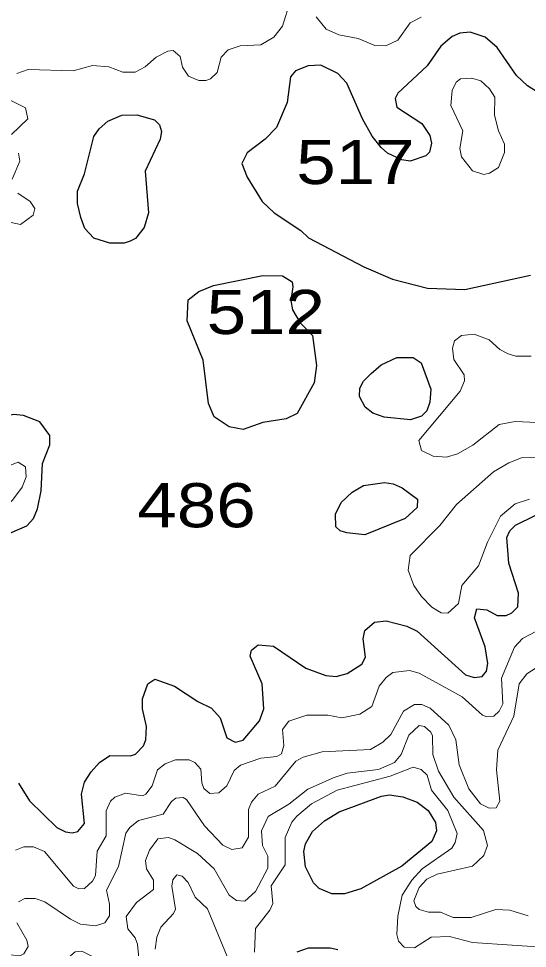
# Model space of a CAD drawing. Extents: x 577 to 602.9, y 7483.8 to 7511.6.
# Drawn here: x 593.996 to 594.917, y 7497.02 to 7498.704 of the extents above; entities that cross this region are included whole.
import ezdxf
from ezdxf.enums import TextEntityAlignment as Align

# ---------------------------------------------------------------- set-up
doc = ezdxf.new("R2010")
doc.units = 0
doc.header["$LTSCALE"] = 0.032
doc.layers.add('1', color=7, linetype='Continuous', lineweight=25)
doc.layers.add('2', color=7, linetype='Continuous', lineweight=13)
doc.layers.add('61', color=7, linetype='Continuous')

msp = doc.modelspace()

# ---------------------------------------------------------------- linework, layer by layer
at = {"layer": '1'}
for points in [[(594.9585, 7498.5565), (594.9172, 7498.5828), (594.8973, 7498.6011), (594.8623, 7498.6519), (594.8408, 7498.671), (594.8138, 7498.6798), (594.7947, 7498.6782), (594.7812, 7498.6718), (594.7605, 7498.6543), (594.7359, 7498.6186), (594.6826, 7498.5693), (594.6778, 7498.5597), (594.681, 7498.5438), (594.7263, 7498.5144), (594.7406, 7498.4929), (594.7438, 7498.4786), (594.7398, 7498.4627), (594.7335, 7498.4555), (594.7048, 7498.446), (594.6897, 7498.4484), (594.6643, 7498.4603), (594.6524, 7498.4706), (594.6365, 7498.4913), (594.619, 7498.5231), (594.5903, 7498.5875), (594.5744, 7498.605), (594.5434, 7498.6201), (594.5204, 7498.6186), (594.4973, 7498.6098), (594.4886, 7498.5987), (594.4822, 7498.5526), (594.4631, 7498.5072), (594.4424, 7498.4858), (594.4098, 7498.4611), (594.4003, 7498.442), (594.4098, 7498.4174), (594.4369, 7498.3728), (594.4591, 7498.3522), (594.5069, 7498.3204), (594.5209, 7498.3072), (594.6214, 7498.2544), (594.673, 7498.2321), (594.7367, 7498.2162), (594.8042, 7498.2138), (594.9227, 7498.2393)], [(594.3613, 7497.4377), (594.3733, 7497.4011), (594.3884, 7497.3932), (594.4027, 7497.3972), (594.4321, 7497.4321), (594.4401, 7497.4536), (594.4369, 7497.4989), (594.4154, 7497.549), (594.4178, 7497.5602), (594.4297, 7497.5697), (594.4575, 7497.5673), (594.5164, 7497.5276), (594.5522, 7497.5141), (594.5713, 7497.5125), (594.5911, 7497.518), (594.6174, 7497.5347), (594.6245, 7497.5475), (594.6198, 7497.5808), (594.6229, 7497.596), (594.6404, 7497.6111), (594.6619, 7497.6135), (594.6993, 7497.6039), (594.7176, 7497.5944), (594.805, 7497.5156), (594.8209, 7497.5109), (594.8353, 7497.5125), (594.8432, 7497.522), (594.8456, 7497.5363), (594.8408, 7497.5665), (594.8217, 7497.619), (594.8257, 7497.6349), (594.844, 7497.6333), (594.8623, 7497.623), (594.879, 7497.623), (594.8893, 7497.6278), (594.8997, 7497.6389), (594.9013, 7497.6635), (594.8838, 7497.7176), (594.8798, 7497.7645), (594.8854, 7497.7765), (594.8957, 7497.7868), (594.9315, 7497.8043)], [(593.9963, 7497.3192), (594.0162, 7497.2874), (594.0655, 7497.2389), (594.0814, 7497.231), (594.0934, 7497.2294), (594.1037, 7497.2318), (594.1156, 7497.2461), (594.1101, 7497.2994), (594.1156, 7497.3208), (594.1276, 7497.3399), (594.1427, 7497.3566), (594.1617, 7497.3693), (594.1991, 7497.3685), (594.2079, 7497.3717), (594.2222, 7497.3868), (594.2269, 7497.398), (594.2277, 7497.4218), (594.2206, 7497.4536), (594.2206, 7497.4719), (594.2301, 7497.4989), (594.2429, 7497.5077), (594.2786, 7497.495), (594.3208, 7497.4671), (594.3454, 7497.4552), (594.3613, 7497.4377)], [(594.5744, 7497.0171), (594.5601, 7497.0202), (594.5204, 7497.0202), (594.4997, 7497.0131)]]:
    msp.add_lwpolyline(points, dxfattribs=at)
for points in [[(594.1092, 7498.3442), (594.1029, 7498.3697), (594.1029, 7498.3919), (594.1156, 7498.4229), (594.1323, 7498.4905), (594.1419, 7498.5048), (594.1578, 7498.5184), (594.1832, 7498.5295), (594.2102, 7498.5303), (594.2421, 7498.5207), (594.2516, 7498.512), (594.2548, 7498.5001), (594.2524, 7498.4858), (594.2254, 7498.4277), (594.2317, 7498.3522), (594.2238, 7498.3259), (594.2079, 7498.306), (594.1983, 7498.3013), (594.1872, 7498.2973), (594.1617, 7498.2973), (594.1323, 7498.3068), (594.1164, 7498.3243)], [(594.4386, 7498.2389), (594.4743, 7498.2382), (594.4912, 7498.2272), (594.4928, 7498.2185), (594.4888, 7498.1934), (594.492, 7498.1769), (594.5061, 7498.1534), (594.5283, 7498.1303), (594.5355, 7498.0762), (594.5315, 7498.0444), (594.5005, 7497.9888), (594.4806, 7497.9792), (594.4385, 7497.9729), (594.4027, 7497.9601), (594.3772, 7497.9649), (594.3502, 7497.9832), (594.3399, 7498.0071), (594.3303, 7498.0858), (594.3017, 7498.1566), (594.3033, 7498.1947), (594.3224, 7498.2098), (594.3494, 7498.221)], [(594.6347, 7498.0616), (594.6524, 7498.077), (594.681, 7498.0906), (594.7104, 7498.0906), (594.7247, 7498.081), (594.7422, 7498.0333), (594.7406, 7498.0094), (594.7351, 7497.9935), (594.7255, 7497.984), (594.7056, 7497.9776), (594.6579, 7497.9824), (594.6373, 7497.9896), (594.6237, 7498.0007), (594.6134, 7498.0198), (594.6142, 7498.0349), (594.6206, 7498.0476)], [(593.9308, 7497.9059), (593.9073, 7497.8631), (593.881, 7497.8297), (593.85, 7497.7979), (593.8357, 7497.7717), (593.8365, 7497.7526), (593.8421, 7497.7462), (593.862, 7497.7391), (593.8858, 7497.7383), (593.924, 7497.7478), (594.0115, 7497.7852), (594.0234, 7497.7987), (594.0305, 7497.8162), (594.0369, 7497.8488), (594.0393, 7497.8981), (594.0528, 7497.9323), (594.0528, 7497.949), (594.0345, 7497.9737), (594.0051, 7497.9856), (593.9868, 7497.9872), (593.9661, 7497.9816), (593.955, 7497.9729), (593.9431, 7497.9522), (593.9319, 7497.9204)], [(594.5801, 7497.8276), (594.5999, 7497.8464), (594.6206, 7497.8584), (594.6587, 7497.8639), (594.6746, 7497.8615), (594.6905, 7497.8544), (594.7184, 7497.8337), (594.7176, 7497.8186), (594.6961, 7497.7987), (594.6229, 7497.7693), (594.5903, 7497.7725), (594.5784, 7497.7765), (594.5705, 7497.7836), (594.5697, 7497.8067)], [(594.5766, 7497.2674), (594.6532, 7497.2954), (594.6675, 7497.2978), (594.6921, 7497.2946), (594.7176, 7497.285), (594.7375, 7497.2699), (594.751, 7497.2477), (594.7526, 7497.2326), (594.7446, 7497.2135), (594.6897, 7497.1689), (594.6158, 7497.1276), (594.5864, 7497.1189), (594.5633, 7497.1189), (594.5402, 7497.1284), (594.5299, 7497.1387), (594.5156, 7497.1674), (594.5124, 7497.1952), (594.5156, 7497.2095), (594.5283, 7497.2318), (594.5498, 7497.2508)]]:
    msp.add_lwpolyline(points, close=True, dxfattribs=at)
at = {"layer": '2'}
for points in [[(593.9932, 7498.605), (594.0138, 7498.6122), (594.0949, 7498.6098), (594.1299, 7498.6193), (594.1594, 7498.617), (594.1848, 7498.6074), (594.2071, 7498.6074), (594.2254, 7498.617), (594.2452, 7498.6345), (594.2667, 7498.6456), (594.2762, 7498.6464), (594.289, 7498.636), (594.2929, 7498.6162), (594.3041, 7498.6003), (594.3224, 7498.5923), (594.3351, 7498.5923), (594.3438, 7498.5955), (594.3558, 7498.6066), (594.3629, 7498.6345), (594.3756, 7498.648), (594.3971, 7498.6551), (594.4345, 7498.6567), (594.4583, 7498.671), (594.4742, 7498.6909), (594.4878, 7498.7354)], [(594.5347, 7498.7076), (594.553, 7498.6853), (594.576, 7498.675), (594.611, 7498.6686), (594.6412, 7498.6559), (594.6611, 7498.6551), (594.6826, 7498.6655), (594.7048, 7498.6965), (594.7247, 7498.7068)], [(593.9836, 7498.4945), (594.013, 7498.5231), (594.0091, 7498.543), (593.9765, 7498.5589)], [(593.9844, 7498.4134), (593.9987, 7498.446), (593.9963, 7498.4603)], [(593.9828, 7498.3347), (593.9995, 7498.3315), (594.0226, 7498.3482), (594.0258, 7498.3601), (594.017, 7498.3728), (593.9948, 7498.388)], [(594.9243, 7498.0929), (594.8965, 7498.0929), (594.8822, 7498.0969), (594.8671, 7498.1049), (594.848, 7498.1224), (594.8209, 7498.1327), (594.7979, 7498.1303), (594.7852, 7498.1208), (594.782, 7498.1073), (594.7844, 7498.0866), (594.8027, 7498.0587), (594.8035, 7498.0484), (594.7955, 7498.0293), (594.7208, 7497.9403), (594.7255, 7497.922), (594.747, 7497.9116), (594.7708, 7497.9101), (594.7907, 7497.9156), (594.8186, 7497.9315), (594.8663, 7497.9689), (594.8949, 7497.9745), (594.9347, 7497.9729)], [(594.9617, 7497.9101), (594.9068, 7497.9085), (594.8838, 7497.8997), (594.8559, 7497.883), (594.7891, 7497.8242), (594.7589, 7497.786), (594.7048, 7497.7319), (594.7017, 7497.7049), (594.712, 7497.6771), (594.7255, 7497.6572), (594.7446, 7497.6381), (594.7613, 7497.6278), (594.7732, 7497.627), (594.7923, 7497.6445), (594.7987, 7497.6771), (594.8289, 7497.7128), (594.8448, 7497.7558), (594.8687, 7497.8027), (594.8949, 7497.825), (594.9211, 7497.8337)], [(594.9466, 7497.6015), (594.9084, 7497.5816), (594.8941, 7497.5657), (594.8702, 7497.5093), (594.8726, 7497.4632), (594.8663, 7497.4496), (594.8567, 7497.4409), (594.844, 7497.4393), (594.8361, 7497.4425), (594.7995, 7497.4759), (594.7215, 7497.5188), (594.7041, 7497.5236), (594.6738, 7497.5196), (594.6619, 7497.5109), (594.6492, 7497.495), (594.6357, 7497.4584), (594.6142, 7497.4441), (594.5816, 7497.4377), (594.5562, 7497.4425), (594.518, 7497.4425), (594.4854, 7497.4314), (594.4742, 7497.4162), (594.4766, 7497.3876), (594.4719, 7497.3725), (594.4639, 7497.3677), (594.4345, 7497.3646), (594.3979, 7497.3518), (594.3868, 7497.3423), (594.3733, 7497.3145), (594.3589, 7497.3017), (594.3422, 7497.3002), (594.3319, 7497.3097), (594.3279, 7497.32), (594.3263, 7497.3447), (594.3152, 7497.3566), (594.3049, 7497.3614), (594.2802, 7497.3614), (594.2619, 7497.3542), (594.2476, 7497.3431), (594.2381, 7497.3145), (594.2269, 7497.2994), (594.2206, 7497.2962), (594.1896, 7497.3009), (594.1705, 7497.2938), (594.1625, 7497.2866), (594.1546, 7497.2691), (594.1546, 7497.2238), (594.1387, 7497.196), (594.1355, 7497.1522), (594.1299, 7497.1419), (594.1156, 7497.1284)], [(594.9704, 7497.5522), (594.9164, 7497.5172), (594.9021, 7497.4989), (594.8925, 7497.4409), (594.8639, 7497.3789), (594.8615, 7497.3431), (594.8671, 7497.2866), (594.8607, 7497.2747), (594.848, 7497.2739), (594.8321, 7497.2819), (594.8114, 7497.3089), (594.7939, 7497.3526), (594.7875, 7497.398), (594.7748, 7497.4242), (594.7414, 7497.4552), (594.7263, 7497.4616), (594.7128, 7497.4616), (594.6929, 7497.4496), (594.6699, 7497.4075), (594.6555, 7497.3932), (594.6333, 7497.3805), (594.5458, 7497.3757), (594.5116, 7497.3662), (594.4981, 7497.359), (594.4607, 7497.3137), (594.4297, 7497.2994), (594.4178, 7497.285), (594.4122, 7497.2715), (594.4122, 7497.2214), (594.4011, 7497.2023), (594.382, 7497.1992), (594.3661, 7497.2071), (594.3327, 7497.2421), (594.3001, 7497.2898), (594.2945, 7497.293), (594.281, 7497.2922), (594.2731, 7497.2858), (594.258, 7497.2628), (594.2134, 7497.2516), (594.1975, 7497.2389), (594.1904, 7497.2286), (594.1769, 7497.1682), (594.1554, 7497.1252), (594.1609, 7497.0998), (594.1609, 7497.0791), (594.1522, 7497.0664), (594.1355, 7497.0608), (594.1085, 7497.064), (594.0902, 7497.0727), (594.0441, 7497.1045), (594.0266, 7497.1101), (594.0075, 7497.1101)], [(594.2095, 7497.1029), (594.2405, 7497.1268), (594.2405, 7497.1435), (594.2277, 7497.1642), (594.2262, 7497.1793), (594.2333, 7497.1976), (594.2484, 7497.2182), (594.2675, 7497.2206), (594.2794, 7497.2167), (594.32, 7497.192), (594.3502, 7497.1642), (594.3772, 7497.1165), (594.3908, 7497.1069), (594.4059, 7497.1053), (594.4249, 7497.1228), (594.4472, 7497.165), (594.4472, 7497.1872), (594.4377, 7497.2063), (594.4361, 7497.2326), (594.448, 7497.2588), (594.4854, 7497.2811), (594.5196, 7497.3081), (594.5673, 7497.3296), (594.5911, 7497.3375), (594.6476, 7497.3439), (594.677, 7497.3566), (594.6889, 7497.3709), (594.7025, 7497.4059), (594.7215, 7497.4234), (594.7311, 7497.4218), (594.7422, 7497.4115), (594.7454, 7497.4051), (594.7462, 7497.3709), (594.7565, 7497.3407), (594.7844, 7497.2938), (594.8376, 7497.2334), (594.8448, 7497.2063), (594.8384, 7497.188), (594.8178, 7497.1689), (594.7542, 7497.1546), (594.7351, 7497.1451), (594.7215, 7497.13), (594.712, 7497.1061), (594.7152, 7497.0958), (594.7215, 7497.0902), (594.7382, 7497.0855), (594.7597, 7497.0855), (594.7828, 7497.0759), (594.8154, 7497.0759), (594.8599, 7497.0902), (594.8854, 7497.0894), (594.9188, 7497.0791)], [(594.4234, 7497.0131), (594.4249, 7497.056), (594.4512, 7497.0894), (594.4568, 7497.1014), (594.4536, 7497.1332), (594.479, 7497.1713), (594.479, 7497.2206), (594.4909, 7497.2485), (594.4997, 7497.2596), (594.5267, 7497.2819), (594.5729, 7497.3065), (594.6691, 7497.332), (594.7104, 7497.3479), (594.7247, 7497.3439), (594.7359, 7497.3335), (594.7438, 7497.3065), (594.7732, 7497.2699), (594.7899, 7497.2278), (594.7868, 7497.2119), (594.7804, 7497.2015), (594.7271, 7497.1642), (594.708, 7497.1435), (594.6905, 7497.1165), (594.6826, 7497.0783), (594.681, 7497.0449), (594.6842, 7497.033)], [(594.1156, 7497.1284), (594.1053, 7497.1276), (594.0957, 7497.1324), (594.0433, 7497.1952), (594.0234, 7497.2039), (594.0059, 7497.2039), (593.9908, 7497.1976)], [(594.2436, 7497.0187), (594.2468, 7497.0401), (594.254, 7497.0584), (594.277, 7497.0831), (594.2802, 7497.091), (594.2739, 7497.1324), (594.2755, 7497.1443), (594.2826, 7497.153), (594.2922, 7497.1507), (594.3033, 7497.1395), (594.316, 7497.1125), (594.3383, 7497.0918), (594.3741, 7497.0051)], [(594.0075, 7497.1101), (593.9963, 7497.1045)], [(593.9804, 7496.9566), (594.0138, 7496.9606), (594.0488, 7496.9709), (594.0989, 7497.0139), (594.1109, 7497.0147), (594.1339, 7497.0036), (594.188, 7496.9542), (594.1983, 7496.9503), (594.2095, 7496.9535), (594.2174, 7496.9654), (594.2118, 7497.0274), (594.2071, 7497.0393), (594.1943, 7497.0552), (594.1912, 7497.0775), (594.2095, 7497.1029)], [(593.9932, 7497.0664), (594.0115, 7497.0346), (594.0138, 7497.0234), (594.0059, 7497.0099), (593.9995, 7497.0067), (593.9741, 7497.0083)], [(594.6842, 7497.033), (594.6945, 7497.0218), (594.7128, 7497.021), (594.743, 7497.0401), (594.7764, 7497.0417), (594.8178, 7497.0306), (594.9617, 7497.021)]]:
    msp.add_lwpolyline(points, dxfattribs=at)
for points in [[(594.8575, 7498.5295), (594.8647, 7498.5009), (594.8758, 7498.477), (594.8758, 7498.4619), (594.8647, 7498.4349), (594.8488, 7498.4245), (594.8384, 7498.4221), (594.8178, 7498.4285), (594.7979, 7498.454), (594.7947, 7498.4691), (594.8003, 7498.5009), (594.7788, 7498.547), (594.7812, 7498.574), (594.7883, 7498.5891), (594.7963, 7498.5955), (594.817, 7498.5963), (594.8329, 7498.5915), (594.8488, 7498.5772), (594.8583, 7498.5621)], [(593.9789, 7497.8941), (593.9956, 7497.9005), (594.0091, 7497.8926), (594.0099, 7497.8743), (594.0027, 7497.8552), (593.9852, 7497.8321), (593.9661, 7497.8146), (593.9407, 7497.8011), (593.928, 7497.7987), (593.9208, 7497.8083), (593.9343, 7497.8433), (593.9566, 7497.8774)]]:
    msp.add_lwpolyline(points, close=True, dxfattribs=at)

# ---------------------------------------------------------------- texts
at = {"layer": '61', "width": 1.2}
for s, p in [('517', (594.606, 7498.4046)), ('512', (594.4438, 7498.1329)), ('486', (594.3184, 7497.7828))]:
    msp.add_text(s, height=0.08, dxfattribs=at).set_placement(p, align=Align.CENTER)

doc.saveas('drawing.dxf')
